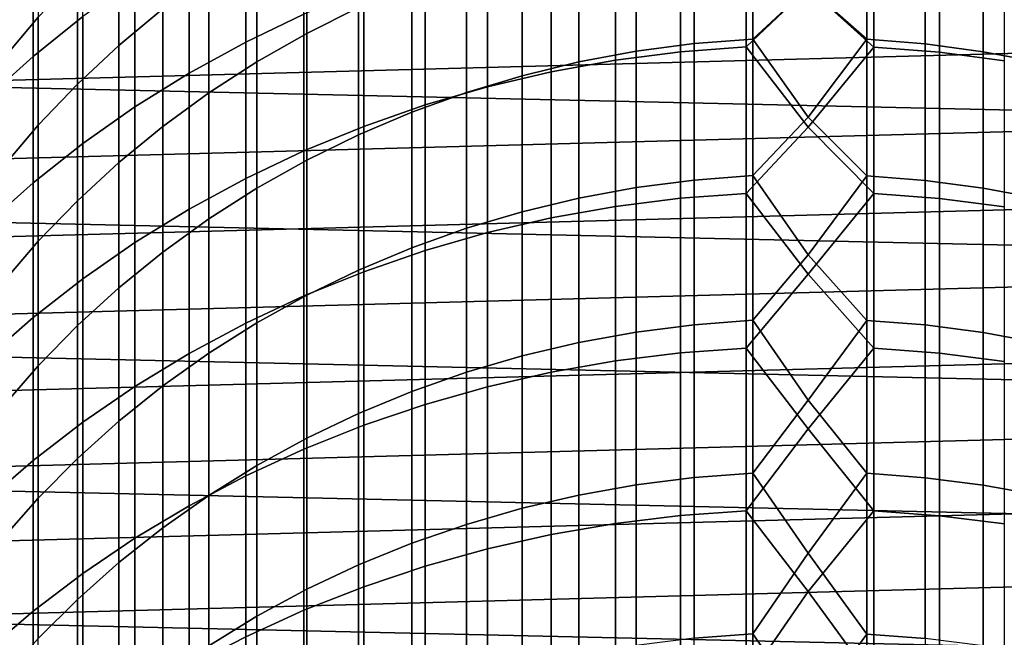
# Model space of a CAD drawing. Header units: metres. Extents: x -28 to 70, y -218 to 28.
# Tile 283 of 463: x -7.2 to 1.79, y -5.47 to 0.17. Entities that reach past the tile are written whole.
import ezdxf

# ---------------------------------------------------------------- set-up
doc = ezdxf.new("R2010")
doc.units = ezdxf.units.M
doc.layers.add('solid_10_261_432_XXX', color=7, linetype='CONTINUOUS')

msp = doc.modelspace()

# ---------------------------------------------------------------- linework, layer by layer
at = {"layer": 'solid_10_261_432_XXX'}
for points in [[(-27.389296, 2.465067, -5), (27.472309, 1.233766, -5), (27.5, 0, -5), (-27.472309, 1.233766, -5)], [(-5.139678, 1.132456, 426.876465), (-5.139678, -0.037778, 429.647491), (-4.608047, 0.217493, 429.75946), (-4.608047, 1.390715, 426.981354)], [(-4.107415, 1.360674, 423.750275), (-4.107415, 0.276493, 426.528778), (-4.57959, 0.042072, 426.433563), (-4.57959, 1.123719, 423.66156)], [(-7.0817, 0.911323, 423.582031), (-7.0817, -0.168052, 426.348236), (-6.627111, 0.195153, 426.495758), (-6.627111, 1.278455, 423.719482)], [(-5.896819, 1.260797, 420.562866), (-5.896819, 0.26448, 423.339844), (-6.297833, -0.068153, 423.215302), (-6.297833, 0.924858, 420.44754)], [(27.472309, -1.233766, -5), (-27.5, 0, -5), (-27.472309, 1.233766, -5), (27.5, 0, -5)], [(-1.16592, 1.133489, 430.161255), (-1.16592, -0.127256, 432.931091), (-0.567694, -0.082423, 432.95224), (-0.567694, 1.178888, 430.181183)], [(-0.567694, 1.178888, 430.181183), (-0.567694, -0.082423, 432.95224), (0, 0.458235, 431.825989)], [(0, 0.458235, 431.825989), (0.599433, -0.08402, 432.951477), (0.599433, 1.177271, 430.18045)], [(0.599433, 1.177271, 430.18045), (0.599433, -0.08402, 432.951477), (1.197506, -0.130491, 432.929565), (1.197506, 1.130213, 430.159821)], [(-7.034518, 1.09937, 417.421448), (-7.034518, 0.189675, 420.19516), (-7.367691, -0.207077, 420.05896), (-7.367691, 0.699015, 417.296204)], [(-5.65451, 0.846472, 426.760284), (-5.65451, -0.320453, 429.523499), (-5.139678, -0.037778, 429.647491), (-5.139678, 1.132456, 426.876465)], [(-4.57959, 1.123719, 423.66156), (-4.57959, 0.042072, 426.433563), (-5.036238, -0.217413, 426.328186), (-5.036238, 0.861428, 423.563354)], [(-1.760336, 1.056857, 430.127655), (-1.760336, -0.202933, 432.895386), (-1.16592, -0.127256, 432.931091), (-1.16592, 1.133489, 430.161255)], [(-1.040938, 1.118416, 426.870758), (-1.040938, -0.051655, 429.641418), (-1.571201, -0.121329, 429.61084), (-1.571201, 1.047927, 426.842133)], [(-0.507145, 1.160192, 426.887726), (-0.507145, -0.010363, 429.659515), (-1.040938, -0.051655, 429.641418), (-1.040938, 1.118416, 426.870758)], [(0, 0.461755, 428.602753), (-0.507145, -0.010363, 429.659515), (-0.507145, 1.160192, 426.887726)], [(0.534932, 1.158731, 426.887115), (0.534932, -0.011807, 429.658875), (0, 0.461755, 428.602753)], [(1.068586, 1.11546, 426.869537), (1.068586, -0.054577, 429.640137), (0.534932, -0.011807, 429.658875), (0.534932, 1.158731, 426.887115)], [(1.598617, 1.043485, 426.840332), (1.598617, -0.125719, 429.608917), (1.068586, -0.054577, 429.640137), (1.068586, 1.11546, 426.869537)], [(1.197506, 1.130213, 430.159821), (1.197506, -0.130491, 432.929565), (1.791665, -0.207795, 432.893066), (1.791665, 1.051933, 430.125488)], [(-2.348998, 0.949243, 430.080444), (-2.348998, -0.309205, 432.845215), (-1.760336, -0.202933, 432.895386), (-1.760336, 1.056857, 430.127655)], [(-1.571201, 1.047927, 426.842133), (-1.571201, -0.121329, 429.61084), (-2.096138, -0.219147, 429.567932), (-2.096138, 0.948963, 426.801941)], [(2.123228, 0.94305, 426.79953), (2.123228, -0.224992, 429.565369), (1.598617, -0.125719, 429.608917), (1.598617, 1.043485, 426.840332)], [(-7.513144, 0.520462, 423.435699), (-7.513144, -0.554732, 426.191193), (-7.0817, -0.168052, 426.348236), (-7.0817, 0.911323, 423.582031)], [(-6.297833, 0.924858, 420.44754), (-6.297833, -0.068153, 423.215302), (-6.677495, -0.42208, 423.082794), (-6.677495, 0.567414, 420.324829)], [(-2.929983, 0.810998, 430.019806), (-2.929983, -0.445726, 432.780792), (-2.348998, -0.309205, 432.845215), (-2.348998, 0.949243, 430.080444)], [(-2.096138, 0.948963, 426.801941), (-2.096138, -0.219147, 429.567932), (-2.613968, -0.34478, 429.512817), (-2.613968, 0.82186, 426.750305)], [(13.270817, 0.880566, 235.5), (-13.298956, 0.166633, 235.5), (-13.288713, -0.547833, 235.5), (13.298957, 0.166529, 235.5)], [(-6.150862, 0.533697, 426.63327), (-6.150862, -0.629609, 429.387909), (-5.65451, -0.320453, 429.523499), (-5.65451, 0.846472, 426.760284)], [(-5.036238, 0.861428, 423.563354), (-5.036238, -0.217413, 426.328186), (-5.475811, -0.501083, 426.212982), (-5.475811, 0.574691, 423.455994)], [(-3.501391, 0.642576, 429.945923), (-3.501391, -0.61205, 432.702301), (-2.929983, -0.445726, 432.780792), (-2.929983, 0.810998, 430.019806)], [(-2.613968, 0.82186, 426.750305), (-2.613968, -0.34478, 429.512817), (-3.122935, -0.4978, 429.445709), (-3.122935, 0.667049, 426.687408)], [(-4.061356, 0.444524, 429.859039), (-4.061356, -0.807632, 432.610016), (-3.501391, -0.61205, 432.702301), (-3.501391, 0.642576, 429.945923)], [(-3.122935, 0.667049, 426.687408), (-3.122935, -0.4978, 429.445709), (-3.621314, -0.677689, 429.366791), (-3.621314, 0.485054, 426.613495)], [(-6.677495, 0.567414, 420.324829), (-6.677495, -0.42208, 423.082794), (-7.034518, -0.796102, 422.942749), (-7.034518, 0.189675, 420.19516)], [(-5.475811, 0.574691, 423.455994), (-5.475811, -0.501083, 426.212982), (-5.896819, -0.807975, 426.088318), (-5.896819, 0.26448, 423.339844)], [(-6.627111, 0.195153, 426.495758), (-6.627111, -0.964235, 429.241119), (-6.150862, -0.629609, 429.387909), (-6.150862, 0.533697, 426.63327)], [(-3.621314, 0.485054, 426.613495), (-3.621314, -0.677689, 429.366791), (-4.107415, -0.883837, 429.276367), (-4.107415, 0.276493, 426.528778)], [(-0.567694, -0.082423, 432.95224), (0, -0.813683, 434.5065), (0.599433, -0.08402, 432.951477), (0, 0.458235, 431.825989)], [(0.534932, -0.011807, 429.658875), (0, -0.723626, 431.284515), (-0.507145, -0.010363, 429.659515), (0, 0.461755, 428.602753)], [(-4.608047, 0.217493, 429.75946), (-4.608047, -1.031834, 432.504211), (-4.061356, -0.807632, 432.610016), (-4.061356, 0.444524, 429.859039)], [(-4.107415, 0.276493, 426.528778), (-4.107415, -0.883837, 429.276367), (-4.57959, -1.115545, 429.174744), (-4.57959, 0.042072, 426.433563)], [(-7.034518, 0.189675, 420.19516), (-7.034518, -0.796102, 422.942749), (-7.367691, -1.188951, 422.795685), (-7.367691, -0.207077, 420.05896)], [(-7.0817, -0.168052, 426.348236), (-7.0817, -1.323237, 429.083649), (-6.627111, -0.964235, 429.241119), (-6.627111, 0.195153, 426.495758)], [(-5.896819, 0.26448, 423.339844), (-5.896819, -0.807975, 426.088318), (-6.297833, -1.13705, 425.954651), (-6.297833, -0.068153, 423.215302)], [(-5.139678, -0.037778, 429.647491), (-5.139678, -1.283922, 432.385254), (-4.608047, -1.031834, 432.504211), (-4.608047, 0.217493, 429.75946)], [(13.298957, 0.166529, 235.5), (-13.288713, -0.547833, 235.5), (-13.240109, -1.26075, 235.5), (13.288708, -0.547936, 235.5)], [(27.389296, -2.465067, -5), (-27.472309, -1.233766, -5), (-27.5, 0, -5), (27.472309, -1.233766, -5)], [(-4.57959, 0.042072, 426.433563), (-4.57959, -1.115545, 429.174744), (-5.036238, -1.372027, 429.062225), (-5.036238, -0.217413, 426.328186)], [(-6.297833, -0.068153, 423.215302), (-6.297833, -1.13705, 425.954651), (-6.677495, -1.487192, 425.812439), (-6.677495, -0.42208, 423.082794)], [(-5.65451, -0.320453, 429.523499), (-5.65451, -1.563073, 432.25351), (-5.139678, -1.283922, 432.385254), (-5.139678, -0.037778, 429.647491)], [(-1.040938, -0.051655, 429.641418), (-1.040938, -1.297626, 432.378784), (-1.571201, -1.366431, 432.346313), (-1.571201, -0.121329, 429.61084)], [(-1.16592, -0.127256, 432.931091), (-1.16592, -1.463843, 435.665131), (-0.567694, -1.41961, 435.6875), (-0.567694, -0.082423, 432.95224)], [(-0.507145, -0.010363, 429.659515), (-0.507145, -1.256849, 432.39801), (-1.040938, -1.297626, 432.378784), (-1.040938, -0.051655, 429.641418)], [(-0.567694, -0.082423, 432.95224), (-0.567694, -1.41961, 435.6875), (0, -0.813683, 434.5065)], [(0, -0.723626, 431.284515), (-0.507145, -1.256849, 432.39801), (-0.507145, -0.010363, 429.659515)], [(0.534932, -0.011807, 429.658875), (0.534932, -1.258274, 432.397339), (0, -0.723626, 431.284515)], [(0, -0.813683, 434.5065), (0.599433, -1.421186, 435.686707), (0.599433, -0.08402, 432.951477)], [(1.068586, -0.054577, 429.640137), (1.068586, -1.300512, 432.377411), (0.534932, -1.258274, 432.397339), (0.534932, -0.011807, 429.658875)], [(0.599433, -0.08402, 432.951477), (0.599433, -1.421186, 435.686707), (1.197506, -1.467035, 435.663513), (1.197506, -0.130491, 432.929565)], [(1.598617, -0.125719, 429.608917), (1.598617, -1.370767, 432.344269), (1.068586, -1.300512, 432.377411), (1.068586, -0.054577, 429.640137)], [(-7.513144, -0.554732, 426.191193), (-7.513144, -1.705443, 428.915985), (-7.0817, -1.323237, 429.083649), (-7.0817, -0.168052, 426.348236)], [(-1.571201, -0.121329, 429.61084), (-1.571201, -1.366431, 432.346313), (-2.096138, -1.46303, 432.30072), (-2.096138, -0.219147, 429.567932)], [(-1.760336, -0.202933, 432.895386), (-1.760336, -1.538507, 435.627319), (-1.16592, -1.463843, 435.665131), (-1.16592, -0.127256, 432.931091)], [(1.197506, -0.130491, 432.929565), (1.197506, -1.467035, 435.663513), (1.791665, -1.543304, 435.624908), (1.791665, -0.207795, 432.893066)], [(2.123228, -0.224992, 429.565369), (2.123228, -1.468802, 432.298004), (1.598617, -1.370767, 432.344269), (1.598617, -0.125719, 429.608917)], [(-5.036238, -0.217413, 426.328186), (-5.036238, -1.372027, 429.062225), (-5.475811, -1.652414, 428.93924), (-5.475811, -0.501083, 426.212982)], [(-2.096138, -0.219147, 429.567932), (-2.096138, -1.46303, 432.30072), (-2.613968, -1.587096, 432.242157), (-2.613968, -0.34478, 429.512817)], [(-2.348998, -0.309205, 432.845215), (-2.348998, -1.643357, 435.57428), (-1.760336, -1.538507, 435.627319), (-1.760336, -0.202933, 432.895386)], [(-6.150862, -0.629609, 429.387909), (-6.150862, -1.868375, 432.109436), (-5.65451, -1.563073, 432.25351), (-5.65451, -0.320453, 429.523499)], [(-2.613968, -0.34478, 429.512817), (-2.613968, -1.587096, 432.242157), (-3.122935, -1.738209, 432.170868), (-3.122935, -0.4978, 429.445709)], [(-2.929983, -0.445726, 432.780792), (-2.929983, -1.778051, 435.506104), (-2.348998, -1.643357, 435.57428), (-2.348998, -0.309205, 432.845215)], [(-6.677495, -0.42208, 423.082794), (-6.677495, -1.487192, 425.812439), (-7.034518, -1.857213, 425.66217), (-7.034518, -0.796102, 422.942749)], [(-3.501391, -0.61205, 432.702301), (-3.501391, -1.942149, 435.423065), (-2.929983, -1.778051, 435.506104), (-2.929983, -0.445726, 432.780792)], [(-5.475811, -0.501083, 426.212982), (-5.475811, -1.652414, 428.93924), (-5.896819, -1.955756, 428.806183), (-5.896819, -0.807975, 426.088318)], [(-3.122935, -0.4978, 429.445709), (-3.122935, -1.738209, 432.170868), (-3.621314, -1.915855, 432.087036), (-3.621314, -0.677689, 429.366791)], [(13.288708, -0.547936, 235.5), (-13.240109, -1.26075, 235.5), (-13.153289, -1.970026, 235.5), (13.2401, -1.260852, 235.5)], [(-6.627111, -0.964235, 429.241119), (-6.627111, -2.198829, 431.953491), (-6.150862, -1.868375, 432.109436), (-6.150862, -0.629609, 429.387909)], [(-4.061356, -0.807632, 432.610016), (-4.061356, -2.135113, 435.325409), (-3.501391, -1.942149, 435.423065), (-3.501391, -0.61205, 432.702301)], [(-3.621314, -0.677689, 429.366791), (-3.621314, -1.915855, 432.087036), (-4.107415, -2.119433, 431.990967), (-4.107415, -0.883837, 429.276367)], [(-7.034518, -0.796102, 422.942749), (-7.034518, -1.857213, 425.66217), (-7.367691, -2.24586, 425.504303), (-7.367691, -1.188951, 422.795685)], [(-5.896819, -0.807975, 426.088318), (-5.896819, -1.955756, 428.806183), (-6.297833, -2.281023, 428.663513), (-6.297833, -1.13705, 425.954651)], [(-4.608047, -1.031834, 432.504211), (-4.608047, -2.356315, 435.21347), (-4.061356, -2.135113, 435.325409), (-4.061356, -0.807632, 432.610016)], [(0.534932, -1.258274, 432.397339), (0, -1.980581, 433.933502), (-0.507145, -1.256849, 432.39801), (0, -0.723626, 431.284515)], [(-4.107415, -0.883837, 429.276367), (-4.107415, -2.119433, 431.990967), (-4.57959, -2.348253, 431.882965), (-4.57959, -1.115545, 429.174744)], [(-0.567694, -1.41961, 435.6875), (0, -2.157109, 437.151917), (0.599433, -1.421186, 435.686707), (0, -0.813683, 434.5065)], [(-7.0817, -1.323237, 429.083649), (-7.0817, -2.553356, 431.786194), (-6.627111, -2.198829, 431.953491), (-6.627111, -0.964235, 429.241119)], [(-5.139678, -1.283922, 432.385254), (-5.139678, -2.605029, 435.087616), (-4.608047, -2.356315, 435.21347), (-4.608047, -1.031834, 432.504211)], [(-6.297833, -1.13705, 425.954651), (-6.297833, -2.281023, 428.663513), (-6.677495, -2.627113, 428.511719), (-6.677495, -1.487192, 425.812439)], [(-4.57959, -1.115545, 429.174744), (-4.57959, -2.348253, 431.882965), (-5.036238, -2.601538, 431.763428), (-5.036238, -1.372027, 429.062225)], [(27.251122, -3.691395, -5), (-27.389296, -2.465067, -5), (-27.472309, -1.233766, -5), (27.389296, -2.465067, -5)], [(-0.507145, -1.256849, 432.39801), (-0.507145, -2.578319, 435.101135), (-1.040938, -2.61855, 435.08078), (-1.040938, -1.297626, 432.378784)], [(0, -1.980581, 433.933502), (-0.507145, -2.578319, 435.101135), (-0.507145, -1.256849, 432.39801)], [(0.534932, -1.258274, 432.397339), (0.534932, -2.579725, 435.100403), (0, -1.980581, 433.933502)], [(1.068586, -1.300512, 432.377411), (1.068586, -2.621397, 435.079315), (0.534932, -2.579725, 435.100403), (0.534932, -1.258274, 432.397339)], [(13.2401, -1.260852, 235.5), (-13.153289, -1.970026, 235.5), (-13.028501, -2.673606, 235.5), (13.153274, -1.970128, 235.5)], [(-7.513144, -1.705443, 428.915985), (-7.513144, -2.930797, 431.608063), (-7.0817, -2.553356, 431.786194), (-7.0817, -1.323237, 429.083649)], [(-5.65451, -1.563073, 432.25351), (-5.65451, -2.880445, 434.948242), (-5.139678, -2.605029, 435.087616), (-5.139678, -1.283922, 432.385254)], [(-1.040938, -1.297626, 432.378784), (-1.040938, -2.61855, 435.08078), (-1.571201, -2.686434, 435.046417), (-1.571201, -1.366431, 432.346313)], [(1.598617, -1.370767, 432.344269), (1.598617, -2.690712, 435.04425), (1.068586, -2.621397, 435.079315), (1.068586, -1.300512, 432.377411)], [(-5.036238, -1.372027, 429.062225), (-5.036238, -2.601538, 431.763428), (-5.475811, -2.87843, 431.632782), (-5.475811, -1.652414, 428.93924)], [(-1.571201, -1.366431, 432.346313), (-1.571201, -2.686434, 435.046417), (-2.096138, -2.781741, 434.998169), (-2.096138, -1.46303, 432.30072)], [(-1.16592, -1.463843, 435.665131), (-1.16592, -2.875257, 438.361298), (-0.567694, -2.831657, 438.384888), (-0.567694, -1.41961, 435.6875)], [(-0.567694, -1.41961, 435.6875), (-0.567694, -2.831657, 438.384888), (0, -2.157109, 437.151917)], [(0, -2.157109, 437.151917), (0.599433, -2.833211, 438.384033), (0.599433, -1.421186, 435.686707)], [(0.599433, -1.421186, 435.686707), (0.599433, -2.833211, 438.384033), (1.197506, -2.878403, 438.359589), (1.197506, -1.467035, 435.663513)], [(2.123228, -1.468802, 432.298004), (2.123228, -2.787435, 434.9953), (1.598617, -2.690712, 435.04425), (1.598617, -1.370767, 432.344269)], [(-6.677495, -1.487192, 425.812439), (-6.677495, -2.627113, 428.511719), (-7.034518, -2.992853, 428.351288), (-7.034518, -1.857213, 425.66217)], [(-2.096138, -1.46303, 432.30072), (-2.096138, -2.781741, 434.998169), (-2.613968, -2.904146, 434.936249), (-2.613968, -1.587096, 432.242157)], [(-1.760336, -1.538507, 435.627319), (-1.760336, -2.948852, 438.321442), (-1.16592, -2.875257, 438.361298), (-1.16592, -1.463843, 435.665131)], [(1.197506, -1.467035, 435.663513), (1.197506, -2.878403, 438.359589), (1.791665, -2.95358, 438.318909), (1.791665, -1.543304, 435.624908)], [(-6.150862, -1.868375, 432.109436), (-6.150862, -3.181661, 434.795807), (-5.65451, -2.880445, 434.948242), (-5.65451, -1.563073, 432.25351)], [(-2.613968, -1.587096, 432.242157), (-2.613968, -2.904146, 434.936249), (-3.122935, -3.053237, 434.860779), (-3.122935, -1.738209, 432.170868)], [(-2.348998, -1.643357, 435.57428), (-2.348998, -3.0522, 438.265533), (-1.760336, -2.948852, 438.321442), (-1.760336, -1.538507, 435.627319)], [(-5.475811, -1.652414, 428.93924), (-5.475811, -2.87843, 431.632782), (-5.896819, -3.17799, 431.491394), (-5.896819, -1.955756, 428.806183)], [(-2.929983, -1.778051, 435.506104), (-2.929983, -3.184965, 438.193665), (-2.348998, -3.0522, 438.265533), (-2.348998, -1.643357, 435.57428)], [(-3.122935, -1.738209, 432.170868), (-3.122935, -3.053237, 434.860779), (-3.621314, -3.228506, 434.772095), (-3.621314, -1.915855, 432.087036)], [(-3.501391, -1.942149, 435.423065), (-3.501391, -3.346712, 438.10614), (-2.929983, -3.184965, 438.193665), (-2.929983, -1.778051, 435.506104)], [(-7.034518, -1.857213, 425.66217), (-7.034518, -2.992853, 428.351288), (-7.367691, -3.377002, 428.18277), (-7.367691, -2.24586, 425.504303)], [(-6.627111, -2.198829, 431.953491), (-6.627111, -3.507693, 434.630798), (-6.150862, -3.181661, 434.795807), (-6.150862, -1.868375, 432.109436)], [(13.153274, -1.970128, 235.5), (-13.028501, -2.673606, 235.5), (-12.866096, -3.369506, 235.5), (13.02848, -2.673708, 235.5)], [(-5.896819, -1.955756, 428.806183), (-5.896819, -3.17799, 431.491394), (-6.297833, -3.499202, 431.339813), (-6.297833, -2.281023, 428.663513)], [(-3.621314, -1.915855, 432.087036), (-3.621314, -3.228506, 434.772095), (-4.107415, -3.429359, 434.670441), (-4.107415, -2.119433, 431.990967)], [(-4.061356, -2.135113, 435.325409), (-4.061356, -3.536912, 438.003204), (-3.501391, -3.346712, 438.10614), (-3.501391, -1.942149, 435.423065)], [(0.534932, -2.579725, 435.100403), (0, -3.308202, 436.54776), (-0.507145, -2.578319, 435.101135), (0, -1.980581, 433.933502)], [(-4.608047, -2.356315, 435.21347), (-4.608047, -3.754945, 437.885223), (-4.061356, -3.536912, 438.003204), (-4.061356, -2.135113, 435.325409)], [(-4.107415, -2.119433, 431.990967), (-4.107415, -3.429359, 434.670441), (-4.57959, -3.655117, 434.556213), (-4.57959, -2.348253, 431.882965)], [(-0.567694, -2.831657, 438.384888), (0, -3.571074, 439.760284), (0.599433, -2.833211, 438.384033), (0, -2.157109, 437.151917)], [(-7.0817, -2.553356, 431.786194), (-7.0817, -3.857475, 434.453796), (-6.627111, -3.507693, 434.630798), (-6.627111, -2.198829, 431.953491)], [(-6.297833, -2.281023, 428.663513), (-6.297833, -3.499202, 431.339813), (-6.677495, -3.840978, 431.178528), (-6.677495, -2.627113, 428.511719)], [(-5.139678, -2.605029, 435.087616), (-5.139678, -4.000097, 437.752563), (-4.608047, -3.754945, 437.885223), (-4.608047, -2.356315, 435.21347)], [(-4.57959, -2.348253, 431.882965), (-4.57959, -3.655117, 434.556213), (-5.036238, -3.905012, 434.429749), (-5.036238, -2.601538, 431.763428)], [(27.058064, -4.910316, -5), (-27.251122, -3.691395, -5), (-27.389296, -2.465067, -5), (27.251122, -3.691395, -5)], [(-7.513144, -2.930797, 431.608063), (-7.513144, -4.229865, 434.26535), (-7.0817, -3.857475, 434.453796), (-7.0817, -2.553356, 431.786194)], [(-5.65451, -2.880445, 434.948242), (-5.65451, -4.271568, 437.605652), (-5.139678, -4.000097, 437.752563), (-5.139678, -2.605029, 435.087616)], [(-5.036238, -2.601538, 431.763428), (-5.036238, -3.905012, 434.429749), (-5.475811, -4.178198, 434.291504), (-5.475811, -2.87843, 431.632782)], [(-0.507145, -2.578319, 435.101135), (-0.507145, -3.973769, 437.766785), (-1.040938, -4.013424, 437.745331), (-1.040938, -2.61855, 435.08078)], [(0, -3.308202, 436.54776), (-0.507145, -3.973769, 437.766785), (-0.507145, -2.578319, 435.101135)], [(0.534932, -2.579725, 435.100403), (0.534932, -3.975155, 437.766052), (0, -3.308202, 436.54776)], [(1.068586, -2.621397, 435.079315), (1.068586, -4.016231, 437.743805), (0.534932, -3.975155, 437.766052), (0.534932, -2.579725, 435.100403)], [(13.02848, -2.673708, 235.5), (-12.866096, -3.369506, 235.5), (-12.666559, -4.055647, 235.5), (12.866069, -3.369606, 235.5)], [(-6.677495, -2.627113, 428.511719), (-6.677495, -3.840978, 431.178528), (-7.034518, -4.202158, 431.008087), (-7.034518, -2.992853, 428.351288)], [(-1.571201, -2.686434, 435.046417), (-1.571201, -4.080336, 437.709137), (-2.096138, -4.174277, 437.658295), (-2.096138, -2.781741, 434.998169)], [(-1.040938, -2.61855, 435.08078), (-1.040938, -4.013424, 437.745331), (-1.571201, -4.080336, 437.709137), (-1.571201, -2.686434, 435.046417)], [(1.598617, -2.690712, 435.04425), (1.598617, -4.084553, 437.706848), (1.068586, -4.016231, 437.743805), (1.068586, -2.621397, 435.079315)], [(2.123228, -2.787435, 434.9953), (2.123228, -4.17989, 437.655243), (1.598617, -4.084553, 437.706848), (1.598617, -2.690712, 435.04425)], [(-2.096138, -2.781741, 434.998169), (-2.096138, -4.174277, 437.658295), (-2.613968, -4.29493, 437.592987), (-2.613968, -2.904146, 434.936249)], [(-5.475811, -2.87843, 431.632782), (-5.475811, -4.178198, 434.291504), (-5.896819, -4.473749, 434.141937), (-5.896819, -3.17799, 431.491394)], [(-1.760336, -2.948852, 438.321442), (-1.760336, -4.432895, 440.975708), (-1.16592, -4.360426, 441.017548), (-1.16592, -2.875257, 438.361298)], [(-1.16592, -2.875257, 438.361298), (-1.16592, -4.360426, 441.017548), (-0.567694, -4.317493, 441.042328), (-0.567694, -2.831657, 438.384888)], [(-0.567694, -2.831657, 438.384888), (-0.567694, -4.317493, 441.042328), (0, -3.571074, 439.760284)], [(0, -3.571074, 439.760284), (0.599433, -4.319023, 441.041443), (0.599433, -2.833211, 438.384033)], [(0.599433, -2.833211, 438.384033), (0.599433, -4.319023, 441.041443), (1.197506, -4.363524, 441.015747), (1.197506, -2.878403, 438.359589)], [(1.197506, -2.878403, 438.359589), (1.197506, -4.363524, 441.015747), (1.791665, -4.437551, 440.972992), (1.791665, -2.95358, 438.318909)], [(-6.150862, -3.181661, 434.795807), (-6.150862, -4.568469, 437.444977), (-5.65451, -4.271568, 437.605652), (-5.65451, -2.880445, 434.948242)], [(-2.613968, -2.904146, 434.936249), (-2.613968, -4.29493, 437.592987), (-3.122935, -4.441885, 437.513458), (-3.122935, -3.053237, 434.860779)], [(-2.348998, -3.0522, 438.265533), (-2.348998, -4.534663, 440.916931), (-1.760336, -4.432895, 440.975708), (-1.760336, -2.948852, 438.321442)], [(-7.034518, -2.992853, 428.351288), (-7.034518, -4.202158, 431.008087), (-7.367691, -4.581519, 430.829071), (-7.367691, -3.377002, 428.18277)], [(-3.122935, -3.053237, 434.860779), (-3.122935, -4.441885, 437.513458), (-3.621314, -4.614643, 437.419983), (-3.621314, -3.228506, 434.772095)], [(-2.929983, -3.184965, 438.193665), (-2.929983, -4.665398, 440.841461), (-2.348998, -4.534663, 440.916931), (-2.348998, -3.0522, 438.265533)], [(-6.627111, -3.507693, 434.630798), (-6.627111, -4.889831, 437.271057), (-6.150862, -4.568469, 437.444977), (-6.150862, -3.181661, 434.795807)], [(-5.896819, -3.17799, 431.491394), (-5.896819, -4.473749, 434.141937), (-6.297833, -4.790663, 433.981537), (-6.297833, -3.499202, 431.339813)], [(-3.621314, -3.228506, 434.772095), (-3.621314, -4.614643, 437.419983), (-4.107415, -4.81262, 437.312836), (-4.107415, -3.429359, 434.670441)], [(-3.501391, -3.346712, 438.10614), (-3.501391, -4.824672, 440.749512), (-2.929983, -4.665398, 440.841461), (-2.929983, -3.184965, 438.193665)], [(0.534932, -3.975155, 437.766052), (0, -4.705533, 439.125458), (-0.507145, -3.973769, 437.766785), (0, -3.308202, 436.54776)], [(12.866069, -3.369606, 235.5), (-12.666559, -4.055647, 235.5), (-12.430457, -4.730085, 235.5), (12.666528, -4.055745, 235.5)], [(-4.061356, -3.536912, 438.003204), (-4.061356, -5.011964, 440.641357), (-3.501391, -4.824672, 440.749512), (-3.501391, -3.346712, 438.10614)], [(-7.0817, -3.857475, 434.453796), (-7.0817, -5.234603, 437.084473), (-6.627111, -4.889831, 437.271057), (-6.627111, -3.507693, 434.630798)], [(-6.297833, -3.499202, 431.339813), (-6.297833, -4.790663, 433.981537), (-6.677495, -5.127865, 433.810913), (-6.677495, -3.840978, 431.178528)], [(-4.107415, -3.429359, 434.670441), (-4.107415, -4.81262, 437.312836), (-4.57959, -5.035143, 437.192413), (-4.57959, -3.655117, 434.556213)], [(-4.608047, -3.754945, 437.885223), (-4.608047, -5.226663, 440.517426), (-4.061356, -5.011964, 440.641357), (-4.061356, -3.536912, 438.003204)], [(-0.567694, -4.317493, 441.042328), (0, -5.05456, 442.329742), (0.599433, -4.319023, 441.041443), (0, -3.571074, 439.760284)], [(-4.57959, -3.655117, 434.556213), (-4.57959, -5.035143, 437.192413), (-5.036238, -5.281459, 437.059113), (-5.036238, -3.905012, 434.429749)], [(26.810513, -6.119348, -5), (-27.058064, -4.910316, -5), (-27.251122, -3.691395, -5), (27.058064, -4.910316, -5)], [(-5.139678, -4.000097, 437.752563), (-5.139678, -5.468066, 440.378052), (-4.608047, -5.226663, 440.517426), (-4.608047, -3.754945, 437.885223)], [(-7.513144, -4.229865, 434.26535), (-7.513144, -5.601659, 436.885834), (-7.0817, -5.234603, 437.084473), (-7.0817, -3.857475, 434.453796)], [(-6.677495, -3.840978, 431.178528), (-6.677495, -5.127865, 433.810913), (-7.034518, -5.484211, 433.630585), (-7.034518, -4.202158, 431.008087)], [(-5.036238, -3.905012, 434.429749), (-5.036238, -5.281459, 437.059113), (-5.475811, -5.550732, 436.913391), (-5.475811, -4.178198, 434.291504)], [(-5.65451, -4.271568, 437.605652), (-5.65451, -5.735385, 440.223694), (-5.139678, -5.468066, 440.378052), (-5.139678, -4.000097, 437.752563)], [(-1.040938, -4.013424, 437.745331), (-1.040938, -5.481189, 440.370453), (-1.571201, -5.547078, 440.332428), (-1.571201, -4.080336, 437.709137)], [(-0.507145, -3.973769, 437.766785), (-0.507145, -5.442141, 440.393005), (-1.040938, -5.481189, 440.370453), (-1.040938, -4.013424, 437.745331)], [(0, -4.705533, 439.125458), (-0.507145, -5.442141, 440.393005), (-0.507145, -3.973769, 437.766785)], [(0.534932, -3.975155, 437.766052), (0.534932, -5.443506, 440.392212), (0, -4.705533, 439.125458)], [(1.068586, -4.016231, 437.743805), (1.068586, -5.483953, 440.368866), (0.534932, -5.443506, 440.392212), (0.534932, -3.975155, 437.766052)], [(1.598617, -4.084553, 437.706848), (1.598617, -5.55123, 440.330017), (1.068586, -5.483953, 440.368866), (1.068586, -4.016231, 437.743805)], [(12.666528, -4.055745, 235.5), (-12.430457, -4.730085, 235.5), (-12.158466, -5.39089, 235.5), (12.430421, -4.730182, 235.5)], [(-1.571201, -4.080336, 437.709137), (-1.571201, -5.547078, 440.332428), (-2.096138, -5.639583, 440.279022), (-2.096138, -4.174277, 437.658295)], [(2.123228, -4.17989, 437.655243), (2.123228, -5.64511, 440.275818), (1.598617, -5.55123, 440.330017), (1.598617, -4.084553, 437.706848)], [(-7.034518, -4.202158, 431.008087), (-7.034518, -5.484211, 433.630585), (-7.367691, -5.858495, 433.441162), (-7.367691, -4.581519, 430.829071)], [(-5.475811, -4.178198, 434.291504), (-5.475811, -5.550732, 436.913391), (-5.896819, -5.84205, 436.755737), (-5.896819, -4.473749, 434.141937)], [(-2.096138, -4.174277, 437.658295), (-2.096138, -5.639583, 440.279022), (-2.613968, -5.75839, 440.210419), (-2.613968, -4.29493, 437.592987)], [(-6.150862, -4.568469, 437.444977), (-6.150862, -6.027747, 440.054901), (-5.65451, -5.735385, 440.223694), (-5.65451, -4.271568, 437.605652)], [(-2.613968, -4.29493, 437.592987), (-2.613968, -5.75839, 440.210419), (-3.122935, -5.903098, 440.126862), (-3.122935, -4.441885, 437.513458)], [(-1.16592, -4.360426, 441.017548), (-1.16592, -5.918223, 443.631866), (-0.567694, -5.875989, 443.657806), (-0.567694, -4.317493, 441.042328)], [(-0.567694, -4.317493, 441.042328), (-0.567694, -5.875989, 443.657806), (0, -5.05456, 442.329742)], [(-1.760336, -4.432895, 440.975708), (-1.760336, -5.989511, 443.588043), (-1.16592, -5.918223, 443.631866), (-1.16592, -4.360426, 441.017548)], [(0, -5.05456, 442.329742), (0.599433, -5.877494, 443.656891), (0.599433, -4.319023, 441.041443)], [(0.599433, -4.319023, 441.041443), (0.599433, -5.877494, 443.656891), (1.197506, -5.92127, 443.629974), (1.197506, -4.363524, 441.015747)], [(1.197506, -4.363524, 441.015747), (1.197506, -5.92127, 443.629974), (1.791665, -5.994092, 443.585205), (1.791665, -4.437551, 440.972992)], [(-5.896819, -4.473749, 434.141937), (-5.896819, -5.84205, 436.755737), (-6.297833, -6.154424, 436.5867), (-6.297833, -4.790663, 433.981537)], [(-3.122935, -4.441885, 437.513458), (-3.122935, -5.903098, 440.126862), (-3.621314, -6.073215, 440.028656), (-3.621314, -4.614643, 437.419983)], [(-2.348998, -4.534663, 440.916931), (-2.348998, -6.089622, 443.526489), (-1.760336, -5.989511, 443.588043), (-1.760336, -4.432895, 440.975708)], [(-6.627111, -4.889831, 437.271057), (-6.627111, -6.344194, 439.872192), (-6.150862, -6.027747, 440.054901), (-6.150862, -4.568469, 437.444977)], [(-2.929983, -4.665398, 440.841461), (-2.929983, -6.218227, 443.447449), (-2.348998, -6.089622, 443.526489), (-2.348998, -4.534663, 440.916931)], [(-3.621314, -4.614643, 437.419983), (-3.621314, -6.073215, 440.028656), (-4.107415, -6.268164, 439.916107), (-4.107415, -4.81262, 437.312836)], [(-3.501391, -4.824672, 440.749512), (-3.501391, -6.374907, 443.351135), (-2.929983, -6.218227, 443.447449), (-2.929983, -4.665398, 440.841461)], [(12.430421, -4.730182, 235.5), (-12.158466, -5.39089, 235.5), (-11.851411, -6.036062, 235.5), (12.158424, -5.390984, 235.5)], [(0.534932, -5.443506, 440.392212), (0, -6.171565, 441.664703), (-0.507145, -5.442141, 440.393005), (0, -4.705533, 439.125458)], [(-6.297833, -4.790663, 433.981537), (-6.297833, -6.154424, 436.5867), (-6.677495, -6.486796, 436.40683), (-6.677495, -5.127865, 433.810913)], [(-4.107415, -4.81262, 437.312836), (-4.107415, -6.268164, 439.916107), (-4.57959, -6.487285, 439.789581), (-4.57959, -5.035143, 437.192413)], [(-4.061356, -5.011964, 440.641357), (-4.061356, -6.559148, 443.237885), (-3.501391, -6.374907, 443.351135), (-3.501391, -4.824672, 440.749512)], [(26.508976, -7.316027, -5), (-26.810513, -6.119348, -5), (-27.058064, -4.910316, -5), (26.810513, -6.119348, -5)], [(-7.0817, -5.234603, 437.084473), (-7.0817, -6.683695, 439.676208), (-6.627111, -6.344194, 439.872192), (-6.627111, -4.889831, 437.271057)], [(-4.57959, -5.035143, 437.192413), (-4.57959, -6.487285, 439.789581), (-5.036238, -6.729834, 439.649567), (-5.036238, -5.281459, 437.059113)], [(-4.608047, -5.226663, 440.517426), (-4.608047, -6.77035, 443.108063), (-4.061356, -6.559148, 443.237885), (-4.061356, -5.011964, 440.641357)], [(-0.567694, -5.875989, 443.657806), (0, -6.606495, 444.858459), (0.599433, -5.877494, 443.656891), (0, -5.05456, 442.329742)], [(-6.677495, -5.127865, 433.810913), (-6.677495, -6.486796, 436.40683), (-7.034518, -6.838038, 436.216736), (-7.034518, -5.484211, 433.630585)], [(-7.513144, -5.601659, 436.885834), (-7.513144, -7.045138, 439.467529), (-7.0817, -6.683695, 439.676208), (-7.0817, -5.234603, 437.084473)], [(-5.036238, -5.281459, 437.059113), (-5.036238, -6.729834, 439.649567), (-5.475811, -6.99499, 439.49646), (-5.475811, -5.550732, 436.913391)], [(-5.139678, -5.468066, 440.378052), (-5.139678, -7.007821, 442.962067), (-4.608047, -6.77035, 443.108063), (-4.608047, -5.226663, 440.517426)], [(12.158424, -5.390984, 235.5), (-11.851411, -6.036062, 235.5), (-11.510152, -6.663812, 235.5), (11.851366, -6.036152, 235.5)], [(-5.65451, -5.735385, 440.223694), (-5.65451, -7.270786, 442.800446), (-5.139678, -7.007821, 442.962067), (-5.139678, -5.468066, 440.378052)], [(-0.507145, -5.442141, 440.393005), (-0.507145, -6.982318, 442.977753), (-1.040938, -7.02073, 442.954132), (-1.040938, -5.481189, 440.370453)], [(0, -6.171565, 441.664703), (-0.507145, -6.982318, 442.977753), (-0.507145, -5.442141, 440.393005)], [(0.534932, -5.443506, 440.392212), (0.534932, -6.983661, 442.976929), (0, -6.171565, 441.664703)], [(1.068586, -5.483953, 440.368866), (1.068586, -7.023449, 442.952484), (0.534932, -6.983661, 442.976929), (0.534932, -5.443506, 440.392212)]]:
    msp.add_3dface(points, dxfattribs=at)

doc.saveas('drawing.dxf')
